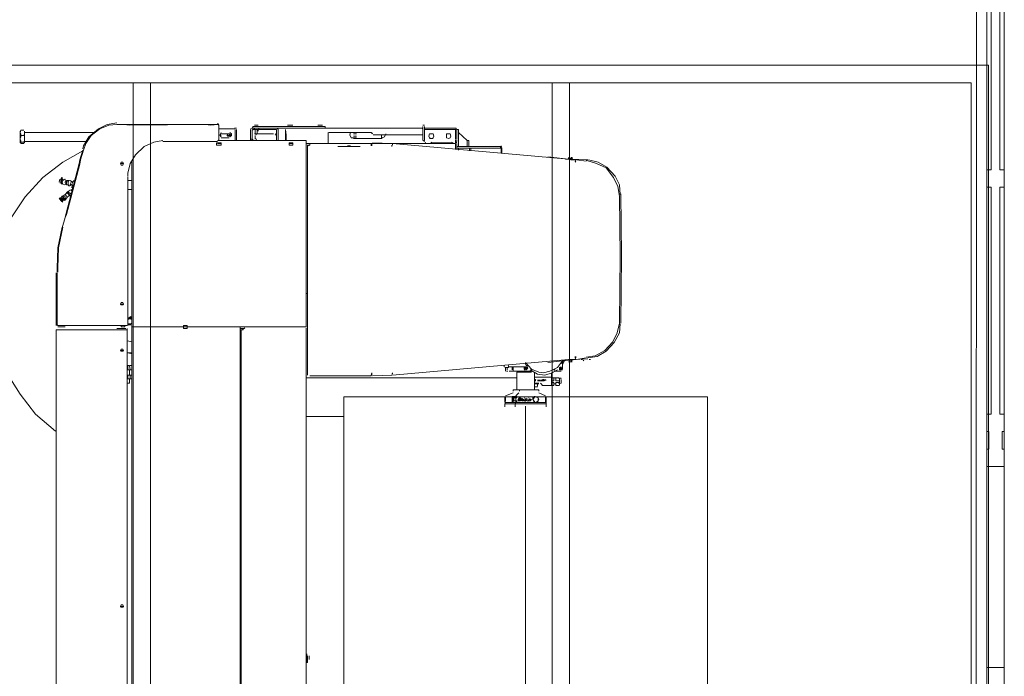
# Model space of a CAD drawing. Header units: millimetres. Extents: x -13532 to 2392, y -5241 to 5322.
# Tile 337 of 401: x -3623 to -3341, y 4806 to 4994. Entities that reach past the tile are written whole.
import ezdxf

# ---------------------------------------------------------------- set-up
doc = ezdxf.new("R2010")
doc.units = ezdxf.units.MM
doc.layers.add('cz-sr', color=150, linetype='Continuous', lineweight=15)
for name, color, linetype, lineweight, true_color in [('drzwi - AGP1', 7, 'Continuous', 13, 0x7f7f7f), ('Meble - AGP1', 7, 'Continuous', 15, 0x999999), ('wymiary', 7, 'Continuous', 5, 0x7f7f7f)]:
    doc.layers.add(name, color=color, linetype=linetype, lineweight=lineweight, true_color=true_color)

# ---------------------------------------------------------------- blocks, each defined once
blk = doc.blocks.new('fgdfgdfgdf')
at = {"layer": 'drzwi - AGP1'}
for p, q in [((-826.52, 4573.15), (-826.52, 4929.15)), ((-818.52, 4929.15), (-818.52, 4573.15)), ((-821.52, 4924.15), (-821.52, 4849.15)), ((-818.52, 4924.15), (-818.52, 4564.15)), ((-818.52, 4564.15), (-818.52, 4924.15)), ((-825.27, 4849.15), (-825.27, 4914.15)), ((-825.27, 4849.15), (-825.27, 4914.15)), ((-822.77, 4849.15), (-822.77, 4914.15)), ((-822.77, 4914.15), (-822.77, 4849.15)), ((-821.52, 4849.15), (-821.52, 4914.15)), ((-821.52, 4849.15), (-821.52, 4914.15)), ((-826.52, 4844.15), (-826.52, 4849.15)), ((-826.52, 4849.15), (-825.27, 4849.15)), ((-826.52, 4849.15), (-825.27, 4849.15)), ((-822.77, 4849.15), (-821.52, 4849.15)), ((-822.77, 4849.15), (-821.52, 4849.15)), ((-821.52, 4844.15), (-821.52, 4849.15)), ((-821.52, 4849.15), (-821.52, 4844.15)), ((-826.52, 4779.15), (-826.52, 4844.15)), ((-826.52, 4844.15), (-825.27, 4844.15)), ((-825.27, 4844.15), (-826.52, 4844.15)), ((-826.52, 4844.15), (-826.52, 4779.15)), ((-825.27, 4779.15), (-825.27, 4844.15)), ((-825.27, 4779.15), (-825.27, 4844.15)), ((-822.77, 4779.15), (-822.77, 4844.15)), ((-822.77, 4844.15), (-821.52, 4844.15)), ((-821.52, 4844.15), (-822.77, 4844.15)), ((-822.77, 4844.15), (-822.77, 4779.15)), ((-821.52, 4844.15), (-821.58, 4564.15)), ((-821.52, 4779.15), (-821.52, 4844.15)), ((-821.52, 4779.15), (-821.52, 4844.15)), ((-826.52, 4779.15), (-825.27, 4779.15)), ((-826.52, 4774.15), (-826.52, 4779.15)), ((-826.52, 4779.15), (-825.27, 4779.15)), ((-822.77, 4779.15), (-821.52, 4779.15)), ((-822.77, 4779.15), (-821.52, 4779.15)), ((-821.52, 4774.15), (-821.52, 4779.15)), ((-826.52, 4769.15), (-826.52, 4774.15)), ((-826.52, 4774.15), (-825.9, 4774.15)), ((-825.9, 4774.15), (-826.52, 4774.15)), ((-826.52, 4774.15), (-826.52, 4769.15)), ((-825.9, 4769.15), (-825.9, 4774.15)), ((-825.9, 4769.15), (-825.9, 4774.15)), ((-822.15, 4769.15), (-822.15, 4774.15)), ((-822.15, 4774.15), (-821.52, 4774.15)), ((-821.52, 4774.15), (-822.15, 4774.15)), ((-822.15, 4774.15), (-822.15, 4769.15)), ((-821.52, 4769.15), (-821.52, 4774.15)), ((-821.52, 4769.15), (-821.52, 4774.15)), ((-826.52, 4764.15), (-826.52, 4769.15)), ((-826.52, 4769.15), (-825.9, 4769.15)), ((-826.52, 4769.15), (-825.9, 4769.15)), ((-822.15, 4769.15), (-821.52, 4769.15)), ((-822.15, 4769.15), (-821.52, 4769.15)), ((-821.52, 4764.15), (-821.52, 4769.15)), ((-826.52, 4706.6), (-826.52, 4764.15)), ((-826.52, 4764.15), (-821.52, 4764.15)), ((-821.52, 4764.15), (-826.52, 4764.15)), ((-826.52, 4764.15), (-826.52, 4706.6)), ((-821.52, 4706.6), (-821.52, 4764.15)), ((-821.52, 4706.6), (-821.52, 4764.15)), ((-826.52, 4706.6), (-821.52, 4706.6)), ((-826.52, 4701.6), (-826.52, 4706.6)), ((-826.52, 4706.6), (-821.52, 4706.6)), ((-821.52, 4701.6), (-821.52, 4706.6))]:
    blk.add_line(p, q, dxfattribs=at)
blk = doc.blocks.new('DDD')
at = {"layer": 'drzwi - AGP1', "linetype": 'Continuous'}
for p, q in [((-2476.71, 4971.68), (-2237.01, 4971.68)), ((-2476.71, 4971.68), (-1391.71, 4971.68)), ((-2476.71, 4671.68), (-2476.71, 4971.68)), ((-2471.71, 4966.68), (-1396.71, 4966.68)), ((-2471.71, 4676.68), (-2471.71, 4966.68))]:
    blk.add_line(p, q, dxfattribs=at)
for points in [[(-2356.71, 4966.68), (-2351.71, 4966.68), (-2351.71, 4676.68), (-2356.71, 4676.68)], [(-2236.71, 4966.68), (-2231.71, 4966.68), (-2231.71, 4676.68), (-2236.71, 4676.68)]]:
    blk.add_lwpolyline(points, close=True, dxfattribs=at)
blk = doc.blocks.new('NNN')
at = {"layer": 'Meble - AGP1'}
for points in [[(7042.99, 4968.28), (7043.42, 4968.7)], [(7042.99, 4968.28), (7043.21, 4968.7)], [(7072.2, 4968.91), (7074.96, 4968.49), (7077.5, 4967.22), (7080.25, 4964.89), (7081.73, 4962.35), (7081.94, 4961.5)], [(6974.41, 4966.16), (6971.87, 4963.83), (6971.87, 4962.14)], [(6974.41, 4966.16), (6971.87, 4963.83)], [(6974.84, 4967.01), (6974.41, 4967.01)], [(6974.41, 4964.26), (6974.41, 4967.01)], [(6974.84, 4967.01), (6974.84, 4964.26)], [(6975.05, 4967.01), (6975.05, 4967.43)], [(6984.15, 4967.43), (6975.05, 4967.43)], [(6975.26, 4967.01), (6984.15, 4967.01)], [(6975.26, 4964.26), (6975.26, 4967.01)], [(6984.57, 4968.28), (6984.15, 4968.28)], [(6984.15, 4964.26), (6984.15, 4967.85)], [(6984.57, 4967.85), (6984.57, 4964.26)], [(6984.79, 4967.43), (6984.57, 4967.01)], [(7026.48, 4967.43), (6984.79, 4967.43)], [(6999.39, 4966.16), (6998.97, 4965.74), (6999.18, 4966.16)], [(6999.39, 4966.16), (7011.46, 4966.16)], [(7005.32, 4966.16), (7005.53, 4965.53), (7005.11, 4964.68), (7004.47, 4964.68)], [(7011.67, 4966.16), (7011.67, 4965.31), (7011.67, 4962.99)], [(7011.67, 4965.74), (7011.67, 4966.16)], [(7012.73, 4967.85), (7012.51, 4967.85), (7012.51, 4967.43)], [(7031.99, 4967.85), (7012.73, 4967.85)], [(7014.63, 4968.28), (7013.36, 4968.28)], [(7021.83, 4968.28), (7023.1, 4968.28)], [(7023.31, 4968.28), (7023.1, 4968.28)], [(7023.94, 4965.53), (7023.94, 4967.01), (7023.73, 4965.53)], [(7026.06, 4967.01), (7026.27, 4967.43)], [(7026.06, 4967.01), (7026.06, 4963.83)], [(7031.56, 4967.43), (7026.48, 4967.43)], [(7031.56, 4967.01), (7026.48, 4967.01)], [(7026.48, 4963.83), (7026.48, 4967.01)], [(7031.78, 4968.28), (7032.83, 4968.28)], [(7031.78, 4966.58), (7031.78, 4967.01)], [(7031.99, 4967.85), (7032.83, 4967.85), (7033.26, 4967.85), (7033.26, 4967.43)], [(7031.99, 4965.74), (7031.99, 4967.01)], [(7032.62, 4967.01), (7032.62, 4965.74)], [(7033.47, 4966.8), (7032.83, 4967.01), (7032.83, 4967.22)], [(7033.26, 4967.64), (7033.89, 4967.22)], [(7033.47, 4967.01), (7033.47, 4964.26)], [(7033.89, 4964.26), (7033.89, 4967.01)], [(7037.91, 4967.43), (7038.55, 4967.43)], [(7037.91, 4964.04), (7037.91, 4967.01)], [(7038.34, 4967.01), (7038.34, 4964.04)], [(7038.55, 4967.22), (7042.99, 4967.22)], [(7042.99, 4967.22), (7038.55, 4967.22)], [(7039.4, 4965.31), (7039.82, 4964.89), (7039.4, 4965.31), (7039.4, 4965.74), (7039.82, 4966.16)], [(7042.36, 4966.16), (7042.57, 4965.74), (7042.57, 4965.1), (7042.36, 4964.89)], [(7042.99, 4968.28), (7042.99, 4963.83)], [(7042.99, 4966.16), (7042.99, 4968.28)], [(7072.2, 4968.49), (7070.09, 4968.49), (7068.61, 4968.28), (7046.8, 4968.49), (7045.32, 4968.28), (7043.42, 4968.49)], [(7045.53, 4968.49), (7043.42, 4968.49)], [(7046.59, 4968.49), (7045.53, 4968.49)], [(7046.59, 4968.49), (7068.82, 4968.49)], [(7068.82, 4968.49), (7069.88, 4968.49)], [(7072.2, 4968.49), (7069.88, 4968.49)], [(7072.2, 4968.49), (7074.53, 4968.28), (7077.07, 4967.22), (7079.61, 4965.31), (7081.09, 4962.99), (7081.73, 4961.08)], [(7078.77, 4966.16), (7098.66, 4966.16)], [(7098.66, 4966.58), (7098.66, 4963.2)], [(7098.87, 4965.31), (7098.66, 4965.74), (7098.66, 4966.16), (7098.66, 4966.58)], [(7098.66, 4963.62), (7098.66, 4966.16)], [(7098.87, 4966.8), (7099.72, 4966.8)], [(7099.72, 4966.8), (7099.93, 4966.16), (7099.72, 4965.74), (7099.72, 4965.31), (7099.72, 4964.89), (7099.93, 4964.68), (7099.93, 4964.26), (7099.72, 4963.83), (7099.72, 4963.62)], [(7099.93, 4963.2), (7099.93, 4966.58)], [(6971.45, 4962.35), (6971.45, 4963.83), (6971.87, 4963.83)], [(6974.41, 4964.26), (6974.41, 4962.14)], [(6974.84, 4963.62), (6974.84, 4964.04)], [(6975.26, 4963.2), (6975.26, 4963.62), (6974.84, 4963.2)], [(6975.26, 4964.04), (6975.26, 4963.62)], [(6975.9, 4963.2), (6976.32, 4963.41)], [(6976.32, 4963.2), (6982.03, 4963.2)], [(6981.61, 4964.47), (6982.67, 4964.47)], [(6982.03, 4963.41), (6982.25, 4963.2)], [(6983.73, 4962.99), (6983.94, 4963.41)], [(6984.15, 4964.47), (6984.15, 4965.53)], [(6984.15, 4963.83), (6984.15, 4964.26)], [(6984.36, 4963.83), (6984.15, 4963.62)], [(6984.57, 4964.47), (6984.57, 4965.53)], [(6998.76, 4965.53), (6984.57, 4965.53)], [(6984.57, 4964.26), (6984.57, 4963.83)], [(6993.46, 4962.99), (6998.97, 4963.2)], [(6996.22, 4964.68), (6995.58, 4964.89), (6995.16, 4965.74)], [(6996.22, 4964.47), (7004.47, 4964.47)], [(6996.43, 4965.53), (6996.43, 4964.47)], [(7003.62, 4965.74), (7004.47, 4965.74)], [(7004.47, 4965.1), (7003.62, 4965.1)], [(7003.62, 4964.68), (7004.47, 4964.68)], [(7011.67, 4965.53), (7011.67, 4962.99)], [(7018.02, 4963.83), (7018.02, 4910.49)], [(7018.44, 4963.83), (7018.02, 4963.83)], [(7043.21, 4963.83), (7018.44, 4963.83)], [(7023.73, 4963.83), (7023.73, 4965.53)], [(7023.94, 4965.53), (7023.94, 4963.83)], [(7026.48, 4965.31), (7026.91, 4965.74)], [(7031.78, 4965.74), (7027.33, 4965.74)], [(7032.83, 4965.74), (7032.2, 4965.74), (7031.78, 4965.74)], [(7032.62, 4965.74), (7031.99, 4965.74)], [(7032.41, 4963.83), (7031.99, 4963.83)], [(7032.2, 4965.74), (7032.41, 4965.53)], [(7032.41, 4964.47), (7032.2, 4964.04)], [(7032.62, 4965.31), (7032.62, 4964.26)], [(7033.05, 4963.83), (7033.47, 4964.26)], [(7033.89, 4963.83), (7033.89, 4964.26), (7033.47, 4964.26), (7033.47, 4963.83)], [(7040.67, 4965.53), (7040.45, 4965.1), (7039.82, 4965.1), (7039.61, 4965.53), (7040.03, 4965.74), (7039.82, 4965.53), (7040.45, 4965.1), (7040.45, 4965.53), (7040.45, 4965.74)], [(7042.36, 4965.74), (7040.03, 4965.74)], [(7040.03, 4964.68), (7042.36, 4964.68)], [(7040.03, 4964.68), (7042.36, 4964.68)], [(7040.45, 4965.53), (7040.45, 4965.1)], [(7042.78, 4965.53), (7042.36, 4965.1)], [(7043.63, 4963.2), (7042.36, 4963.2)], [(7042.36, 4963.2), (7042.36, 4962.56), (7043.63, 4962.56), (7043.63, 4963.2)], [(7043.42, 4963.83), (7042.99, 4964.04)], [(7043.42, 4963.62), (7059.08, 4963.62)], [(7059.08, 4963.83), (7061.62, 4963.41), (7064.37, 4962.14), (7066.91, 4959.81), (7068.39, 4957.27), (7069.03, 4954.52), (7069.03, 4953.67)], [(7098.66, 4963.62), (7080.88, 4963.62)], [(7098.87, 4963.41), (7098.66, 4963.83), (7098.66, 4964.26), (7098.66, 4964.68), (7098.66, 4965.1)], [(7098.87, 4962.99), (7098.66, 4963.41)], [(7099.72, 4965.31), (7098.87, 4965.31)], [(7099.72, 4963.41), (7098.87, 4963.41)], [(7099.72, 4963.41), (7099.72, 4962.99)], [(6993.25, 4962.99), (6942.88, 4958.54)], [(6961.93, 4961.72), (6962.14, 4962.35)], [(6961.93, 4960.23), (6961.93, 4961.72)], [(6962.14, 4961.72), (6962.14, 4960.23)], [(6967.22, 4961.72), (6962.35, 4961.72), (6962.35, 4962.14), (6967.22, 4962.14)], [(6967.85, 4962.14), (6967.22, 4962.14)], [(6967.22, 4961.72), (6967.85, 4961.72)], [(6974.84, 4962.14), (6967.85, 4962.14)], [(6967.85, 4961.72), (6974.84, 4961.72)], [(6970.82, 4961.72), (6970.82, 4960.87)], [(6971.24, 4961.72), (6971.24, 4960.87)], [(6973.36, 4962.14), (6974.41, 4962.14)], [(6974.41, 4961.72), (6973.36, 4961.72)], [(6974.41, 4961.72), (6974.41, 4961.08)], [(6974.84, 4962.99), (6974.84, 4962.56), (6974.84, 4961.29)], [(6999.39, 4962.99), (6975.26, 4962.99)], [(6975.26, 4962.99), (6975.26, 4962.56), (6975.26, 4961.29)], [(6993.25, 4962.99), (6993.25, 4962.56)], [(6993.46, 4962.99), (6994.31, 4962.99)], [(6993.46, 4962.14), (6993.46, 4962.56)], [(6999.18, 4962.35), (6999.18, 4962.99)], [(7016.96, 4962.99), (6999.39, 4962.99)], [(6999.39, 4962.56), (6999.39, 4962.99)], [(6999.39, 4962.56), (6999.39, 4962.35)], [(7002.57, 4962.14), (7008.92, 4962.14)], [(7006.38, 4962.99), (7005.11, 4962.99)], [(7005.32, 4962.99), (7005.95, 4962.99)], [(7005.32, 4962.35), (7006.16, 4962.35)], [(7005.32, 4962.14), (7006.16, 4962.14), (7006.38, 4962.14)], [(7006.16, 4962.99), (7006.38, 4962.99)], [(7016.96, 4962.99), (7018.02, 4962.99)], [(7016.96, 4962.56), (7016.96, 4962.99)], [(7017.17, 4962.56), (7016.96, 4962.56), (7016.96, 4962.99)], [(7017.59, 4962.56), (7017.17, 4962.56)], [(7017.38, 4962.56), (7017.17, 4962.35)], [(7017.59, 4896.73), (7017.59, 4962.56)], [(7081.73, 4961.08), (7082.58, 4958.33), (7082.79, 4957.06), (7086.6, 4942.67), (7087.02, 4941.82), (7087.87, 4938.86)], [(7082.79, 4958.33), (7081.94, 4961.08)], [(7081.94, 4960.87), (7087.66, 4957.69), (7093.37, 4953.25), (7098.45, 4947.75), (7102.26, 4942.03), (7105.01, 4936.53), (7106.92, 4930.81), (7108.19, 4925.1), (7108.4, 4919.38), (7108.19, 4913.67), (7107.34, 4908.16), (7105.86, 4902.66), (7103.32, 4896.73), (7099.93, 4891.23), (7095.49, 4885.52), (7089.77, 4880.65)], [(7098.87, 4962.99), (7099.72, 4962.99)], [(6928.06, 4948.38), (6928.27, 4951.13), (6929.54, 4953.67), (6931.87, 4956.21), (6934.41, 4957.69), (6937.16, 4958.33)], [(6928.27, 4911.76), (6928.06, 4930.81), (6928.27, 4947.96), (6928.69, 4950.71), (6929.96, 4953.25), (6932.08, 4956), (6934.83, 4957.27), (6937.58, 4958.12), (6937.8, 4958.12)], [(6937.37, 4958.33), (6941.82, 4958.54)], [(6940.55, 4958.33), (6937.8, 4957.91)], [(6941.82, 4958.33), (6940.76, 4958.33)], [(6940.97, 4957.91), (6940.76, 4958.33)], [(6940.97, 4957.91), (6940.76, 4957.69)], [(6942.03, 4958.54), (6941.61, 4958.54), (6943.09, 4958.54)], [(6941.61, 4958.54), (6942.03, 4958.54), (6942.66, 4958.54), (6942.88, 4958.54), (6943.3, 4958.54), (6943.72, 4958.54)], [(6941.82, 4958.54), (6941.82, 4958.96)], [(6941.82, 4958.96), (6942.24, 4958.96)], [(6941.82, 4958.33), (6942.24, 4958.33), (6942.66, 4958.54)], [(6942.88, 4958.75), (6942.66, 4958.75), (6942.03, 4958.75)], [(6942.24, 4958.54), (6942.88, 4958.54), (6943.09, 4958.54)], [(6942.88, 4958.54), (6948.8, 4959.18)], [(6942.88, 4958.96), (6942.88, 4958.54)], [(6943.72, 4958.54), (6943.09, 4958.54)], [(7067.97, 4958.12), (7067.97, 4910.49)], [(7082.79, 4957.27), (7082.58, 4958.33)], [(7082.79, 4958.33), (7083, 4957.27)], [(7083, 4957.27), (7086.81, 4942.67)], [(7067.97, 4952.4), (7069.03, 4952.4)], [(7069.03, 4910.92), (7069.03, 4953.46)], [(7084.48, 4952.4), (7084.9, 4951.98), (7084.9, 4951.77), (7085.12, 4951.34), (7085.12, 4951.13), (7084.9, 4950.71)], [(7084.9, 4951.98), (7085.54, 4952.4)], [(7085.33, 4951.13), (7085.54, 4951.34), (7085.33, 4951.98)], [(7085.75, 4950.92), (7085.96, 4950.92), (7086.17, 4951.13), (7086.17, 4951.56), (7086.17, 4951.98), (7085.96, 4952.4), (7085.75, 4952.4)], [(7086.17, 4951.13), (7086.6, 4951.13), (7086.6, 4951.56), (7086.6, 4951.98), (7086.39, 4952.4), (7085.96, 4952.4)], [(7086.6, 4952.4), (7087.02, 4952.61)], [(7086.81, 4951.34), (7087.02, 4951.77), (7087.02, 4951.98), (7086.6, 4952.4)], [(7087.23, 4951.13), (7087.66, 4951.34), (7087.87, 4951.98), (7087.66, 4952.4), (7087.44, 4952.61), (7087.02, 4952.83)], [(7087.66, 4951.34), (7088.08, 4951.56), (7088.08, 4951.98), (7088.08, 4952.4), (7087.66, 4952.61), (7087.23, 4952.83)], [(7087.66, 4953.04), (7088.08, 4953.25)], [(7087.66, 4952.83), (7088.08, 4952.61), (7088.29, 4952.4)], [(7088.08, 4951.98), (7088.08, 4952.61), (7087.87, 4953.25)], [(7088.29, 4951.98), (7088.08, 4951.56), (7087.87, 4951.34)], [(7087.87, 4951.56), (7088.29, 4951.98)], [(7088.08, 4953.25), (7088.29, 4952.61), (7088.29, 4951.98)], [(7088.5, 4951.77), (7088.08, 4951.56)], [(7088.5, 4952.83), (7088.71, 4951.98)], [(7069.03, 4949.86), (7067.97, 4949.86)], [(7084.69, 4951.13), (7084.9, 4950.92)], [(7084.9, 4950.5), (7085.12, 4950.29)], [(7085.12, 4950.71), (7085.12, 4950.29)], [(7086.6, 4949.02), (7086.17, 4949.23), (7085.54, 4949.65), (7085.12, 4949.86)], [(7085.12, 4949.23), (7085.33, 4949.65)], [(7085.33, 4951.13), (7085.75, 4950.92)], [(7085.33, 4948.38), (7085.54, 4948.8), (7085.96, 4949.02), (7086.17, 4949.23)], [(7085.75, 4947.96), (7085.75, 4948.38), (7085.96, 4948.8), (7086.39, 4949.02)], [(7085.96, 4950.92), (7086.17, 4951.13)], [(7086.39, 4949.02), (7086.6, 4948.8)], [(7086.81, 4951.34), (7087.23, 4951.13)], [(6927.85, 4911.55), (6927.64, 4930.81), (6927.85, 4948.59)], [(7085.96, 4947.96), (7085.54, 4948.17)], [(7085.75, 4947.96), (7085.75, 4948.38), (7085.96, 4948.8), (7086.39, 4948.8)], [(7085.96, 4947.96), (7085.96, 4948.38), (7086.39, 4948.8)], [(7086.39, 4947.75), (7085.96, 4947.96)], [(7086.39, 4947.75), (7086.6, 4947.96), (7087.02, 4948.38)], [(7086.39, 4947.75), (7086.81, 4947.11), (7087.02, 4946.69)], [(7086.6, 4948.8), (7087.02, 4948.38)], [(7086.81, 4947.11), (7087.02, 4947.32), (7087.02, 4947.75), (7087.44, 4947.96), (7087.87, 4947.96)], [(7087.02, 4948.38), (7087.66, 4947.96)], [(7087.02, 4946.69), (7087.02, 4947.11), (7087.44, 4947.32), (7087.66, 4947.75), (7088.08, 4947.96)], [(7087.02, 4946.69), (7087.23, 4947.11), (7087.44, 4947.53), (7087.87, 4947.75)], [(7087.23, 4946.69), (7087.02, 4947.11)], [(7087.23, 4946.69), (7088.08, 4947.53)], [(7087.23, 4946.69), (7087.66, 4947.11), (7088.08, 4947.32)], [(7087.44, 4946.69), (7087.87, 4947.11)], [(7088.5, 4947.53), (7088.08, 4947.11), (7087.66, 4946.69)], [(7088.71, 4947.32), (7088.29, 4946.69), (7087.66, 4946.26)], [(7088.5, 4947.32), (7088.08, 4946.69), (7087.66, 4946.48)], [(7088.5, 4947.11), (7088.08, 4946.48), (7087.66, 4946.26)], [(7087.87, 4947.96), (7088.08, 4947.53)], [(7087.87, 4947.32), (7088.08, 4947.75)], [(7086.6, 4942.67), (7087.02, 4941.82), (7086.81, 4942.67)], [(7087.02, 4941.82), (7087.87, 4938.86)], [(7087.66, 4939.07), (7088.93, 4933.14), (7089.14, 4927.43), (7089.14, 4926.16)], [(7087.87, 4939.07), (7089.14, 4933.14), (7089.35, 4927.43), (7089.35, 4926.16)], [(7089.35, 4921.92), (7089.35, 4923.19), (7089.35, 4925.94)], [(7089.56, 4922.13), (7089.56, 4922.98), (7089.56, 4925.94)], [(7089.35, 4914.94), (7089.35, 4921.92)], [(7089.56, 4922.13), (7089.56, 4914.73)], [(7018.02, 4920.02), (7017.59, 4920.02)], [(7067.97, 4913.46), (7067.97, 4914.09)], [(7067.97, 4911.76), (7067.97, 4913.46)], [(7067.97, 4913.46), (7067.97, 4912.61)], [(7068.18, 4913.46), (7068.61, 4913.24), (7068.61, 4912.82), (7068.18, 4913.24)], [(7068.18, 4912.61), (7068.18, 4913.46)], [(7089.35, 4914.94), (7089.35, 4913.46), (7089.35, 4910.92)], [(7089.56, 4914.73), (7089.56, 4913.67)], [(7089.56, 4910.92), (7089.56, 4913.67)], [(6937.37, 4901.6), (6934.62, 4902.03), (6932.08, 4903.51), (6929.75, 4906.05), (6928.27, 4908.8), (6928.06, 4911.34)], [(6937.8, 4901.81), (6935.26, 4902.24), (6932.5, 4903.72), (6930.18, 4906.26), (6928.91, 4908.8), (6928.27, 4911.55), (6928.27, 4911.76)], [(7018.02, 4910.28), (7018.02, 4721.47)], [(7018.23, 4910.49), (7028.18, 4910.49)], [(7036.86, 4910.49), (7035.8, 4910.49), (7034.74, 4910.49), (7028.18, 4910.49)], [(7036.22, 4909.65), (7035.59, 4910.28)], [(7035.8, 4910.49), (7036.86, 4910.49), (7036.86, 4910.07), (7035.8, 4910.07)], [(7036.86, 4909.65), (7036.01, 4909.65)], [(7036.86, 4910.49), (7036.86, 4720.84)], [(7036.86, 4910.49), (7037.28, 4910.49), (7052.1, 4910.49), (7052.1, 4910.07), (7053.15, 4910.07), (7053.15, 4910.49), (7067.34, 4910.49), (7067.97, 4910.49)], [(7053.15, 4910.92), (7053.15, 4910.49), (7052.1, 4910.49), (7052.1, 4910.92)], [(7052.1, 4910.92), (7052.1, 4910.49)], [(7053.15, 4910.92), (7052.1, 4910.92)], [(7052.1, 4910.07), (7052.1, 4910.49), (7053.15, 4910.49), (7053.15, 4910.07)], [(7053.15, 4910.49), (7053.15, 4910.92)], [(7053.15, 4910.49), (7067.34, 4910.49)], [(7067.34, 4910.49), (7067.97, 4910.49)], [(7068.18, 4911.34), (7067.97, 4911.55)], [(7067.97, 4720.84), (7067.97, 4910.49)], [(7068.18, 4911.34), (7069.03, 4911.34)], [(7069.03, 4911.13), (7068.18, 4911.13)], [(7089.14, 4910.92), (7069.24, 4910.92)], [(7069.24, 4910.07), (7069.24, 4909.22)], [(7069.45, 4909.65), (7089.14, 4909.65)], [(7072.2, 4910.07), (7069.66, 4910.07)], [(7069.88, 4910.49), (7069.88, 4910.92)], [(7069.88, 4910.49), (7070.3, 4910.49), (7070.93, 4910.49), (7070.09, 4910.49)], [(7070.93, 4910.92), (7070.93, 4910.49)], [(7072.42, 4909.65), (7072.2, 4909.65)], [(7089.14, 4910.49), (7087.02, 4910.49)], [(7089.14, 4909.65), (7089.56, 4909.65)], [(7089.56, 4909.65), (7089.56, 4679.23)], [(7036.64, 4722.11), (7036.64, 4909.43)], [(7069.24, 4909.22), (7069.24, 4678.51)], [(7069.24, 4906.47), (7067.97, 4906.26)], [(6936.53, 4901.18), (6936.95, 4901.18)], [(6941.82, 4901.18), (6937.37, 4901.39)], [(6940.55, 4901.18), (6937.8, 4901.6)], [(6938.85, 4901.18), (6939.28, 4901.18)], [(6940.76, 4901.6), (6940.76, 4902.03)], [(6940.97, 4901.6), (6940.76, 4901.18)], [(6940.76, 4901.18), (6941.82, 4901.18)], [(6940.97, 4901.6), (6940.97, 4902.03)], [(6941.82, 4901.18), (6941.18, 4901.18)], [(6941.82, 4900.97), (6941.18, 4901.18)], [(6943.72, 4900.97), (6943.3, 4900.97), (6942.88, 4901.18), (6942.66, 4901.18), (6942.03, 4901.18), (6941.82, 4901.18), (6941.18, 4901.18)], [(6942.88, 4900.97), (6942.66, 4900.97), (6942.03, 4900.97), (6941.82, 4901.18)], [(6942.88, 4901.18), (6942.66, 4901.18), (6942.03, 4901.18)], [(6993.25, 4896.73), (6942.88, 4901.18)], [(7067.97, 4903.08), (7069.24, 4903.08)], [(7067.97, 4902.87), (7068.18, 4902.87)], [(7068.18, 4902.87), (7069.24, 4903.08)], [(6938.43, 4900.97), (6938.64, 4900.76)], [(6942.24, 4900.76), (6941.82, 4900.76)], [(6942.88, 4900.54), (6942.45, 4900.54), (6941.82, 4900.54)], [(6942.88, 4900.97), (6942.45, 4900.97)], [(6948.8, 4900.33), (6942.88, 4900.97)], [(6943.09, 4900.97), (6943.72, 4900.97)], [(6944.57, 4899.7), (6943.93, 4900.97)], [(6944.36, 4900.76), (6944.57, 4900.33), (6944.57, 4898.43), (6944.57, 4899.7)], [(6955.15, 4900.33), (6953.46, 4898.43), (6951.34, 4897.58), (6950.07, 4897.37), (6948.17, 4897.79), (6946.05, 4898.85), (6944.57, 4900.76)], [(6944.57, 4898.22), (6944.99, 4898.22)], [(6944.99, 4899.91), (6944.78, 4900.33)], [(6945.42, 4898.64), (6944.99, 4898.22), (6944.78, 4898.64)], [(6945.42, 4898.85), (6945.42, 4898.22), (6944.99, 4898.22)], [(6945.42, 4898.85), (6944.99, 4898.85), (6944.99, 4898.43), (6945.2, 4898.85)], [(6944.99, 4898.43), (6945.42, 4898.43)], [(6953.88, 4898.22), (6951.77, 4896.95), (6949.65, 4896.73), (6947.53, 4897.37), (6946.05, 4898.22)], [(6946.69, 4898.22), (6947.11, 4898.22)], [(6953.46, 4898.22), (6953.25, 4898.22)], [(6955.15, 4899.91), (6954.94, 4899.49), (6954.52, 4899.49)], [(6960.02, 4899.06), (6954.52, 4899.06)], [(6955.36, 4898.64), (6954.94, 4898.22), (6954.52, 4898.64)], [(6954.73, 4898.85), (6955.15, 4898.85), (6955.36, 4898.43), (6954.94, 4898.22), (6954.73, 4898.64)], [(6955.15, 4898.43), (6954.94, 4898.85), (6954.73, 4898.43), (6955.15, 4898.22)], [(6955.36, 4898.22), (6955.58, 4898.22)], [(6955.58, 4898.43), (6955.58, 4899.06)], [(6955.58, 4898.43), (6955.58, 4899.06)], [(6958.75, 4897.79), (6958.75, 4899.06)], [(6958.96, 4899.06), (6958.96, 4898.22)], [(6960.02, 4899.49), (6960.02, 4898.85), (6961.08, 4898.85)], [(6960.44, 4898.22), (6960.44, 4898.85)], [(6960.87, 4897.79), (6960.87, 4898.85)], [(7068.39, 4899.49), (7067.97, 4899.49), (7067.97, 4898.22), (7068.39, 4898.22)], [(7068.61, 4899.49), (7068.39, 4898.22)], [(7068.61, 4898.22), (7069.03, 4898.22), (7069.03, 4899.49), (7068.61, 4899.49)], [(7068.61, 4898.22), (7068.61, 4896.73)], [(6947.11, 4897.79), (6944.99, 4897.79)], [(6944.99, 4895.68), (6945.2, 4895.89)], [(6944.99, 4894.41), (6944.99, 4895.46)], [(6945.42, 4895.89), (6945.42, 4893.77)], [(6945.63, 4895.89), (6945.42, 4895.46), (6945.42, 4895.04)], [(6945.63, 4895.04), (6946.47, 4895.04), (6946.47, 4895.89), (6945.63, 4895.89)], [(6946.47, 4895.89), (6945.63, 4895.89)], [(6946.26, 4897.79), (6946.69, 4897.79)], [(6946.47, 4895.89), (6947.11, 4895.89)], [(6947.11, 4895.04), (6947.11, 4895.89), (6947.53, 4895.89), (6947.53, 4895.04)], [(6947.11, 4895.89), (6947.53, 4895.89)], [(6947.74, 4896.1), (6947.74, 4897.37)], [(6947.74, 4896.1), (6947.74, 4895.04), (6947.74, 4893.77)], [(6952.61, 4896.1), (6947.74, 4896.1)], [(6947.96, 4896.1), (6952.61, 4896.1)], [(6949.86, 4895.25), (6949.44, 4895.46)], [(6949.86, 4895.46), (6950.28, 4895.46)], [(6952.19, 4895.25), (6952.4, 4895.46)], [(6952.61, 4895.46), (6952.4, 4895.46)], [(6952.61, 4892.5), (6952.61, 4897.37)], [(6953.25, 4897.79), (6955.15, 4897.79)], [(6957.69, 4897.79), (6953.46, 4897.79)], [(6953.46, 4897.58), (6957.69, 4897.58)], [(6953.88, 4897.79), (6955.15, 4897.79), (6957.48, 4897.79)], [(6953.88, 4897.79), (6954.31, 4897.79), (6954.73, 4897.79), (6955.15, 4897.79), (6955.58, 4897.79), (6956.21, 4897.79)], [(6956.63, 4897.79), (6956.85, 4897.79)], [(6957.06, 4897.79), (6957.69, 4897.79)], [(6957.69, 4897.79), (6958.33, 4897.79)], [(6957.69, 4897.58), (6957.69, 4892.5)], [(7018.02, 4895.89), (6957.69, 4895.89)], [(6958.75, 4897.79), (6958.33, 4897.79)], [(6958.54, 4897.79), (6958.75, 4897.79), (6959.39, 4897.79), (6959.81, 4897.79)], [(6960.23, 4897.79), (6960.66, 4897.79)], [(6993.25, 4896.95), (6993.25, 4897.37), (6993.46, 4896.95)], [(6998.97, 4896.52), (6993.46, 4896.73)], [(6999.39, 4896.73), (6999.18, 4897.37), (6999.18, 4896.73)], [(6999.39, 4896.73), (6999.39, 4896.52), (7016.96, 4896.52)], [(7068.61, 4896.73), (7069.03, 4896.73)], [(7069.03, 4896.73), (7069.03, 4895.68), (7068.61, 4895.68)], [(7069.24, 4894.41), (7068.61, 4894.41), (7068.61, 4895.68)], [(6945.42, 4894.19), (6944.99, 4894.41)], [(6945.63, 4894.62), (6945.42, 4894.41), (6945.63, 4894.19)], [(6945.63, 4894.62), (6946.47, 4894.62), (6946.47, 4893.77), (6945.63, 4893.77)], [(6946.47, 4893.77), (6945.63, 4893.77)], [(6947.11, 4894.19), (6946.47, 4894.19)], [(6947.11, 4895.04), (6947.53, 4895.04)], [(6947.53, 4894.62), (6947.11, 4894.62)], [(6947.11, 4894.62), (6947.11, 4893.77), (6947.53, 4893.77), (6947.53, 4894.62)], [(6947.11, 4893.77), (6947.53, 4893.77)], [(6950.28, 4893.77), (6947.74, 4893.77)], [(6949.23, 4895.25), (6949.86, 4895.25), (6949.44, 4895.25)], [(6949.86, 4895.04), (6949.44, 4895.25)], [(6950.07, 4895.25), (6949.65, 4895.25)], [(6950.28, 4895.25), (6949.65, 4895.25)], [(6950.28, 4895.04), (6949.86, 4895.25)], [(6949.86, 4895.25), (6950.28, 4895.25), (6950.5, 4895.04)], [(6950.28, 4895.04), (6949.86, 4895.04)], [(6950.28, 4895.25), (6950.71, 4895.25)], [(6950.28, 4895.04), (6950.71, 4895.04)], [(6950.28, 4893.77), (6950.71, 4894.19), (6950.92, 4894.41)], [(6950.92, 4895.04), (6950.5, 4895.04)], [(6951.34, 4895.25), (6950.92, 4895.25)], [(6951.34, 4895.25), (6950.92, 4895.25)], [(6951.34, 4895.25), (6950.92, 4895.25)], [(6951.34, 4895.04), (6950.92, 4895.04)], [(6950.92, 4895.04), (6951.34, 4895.04)], [(6951.34, 4895.04), (6950.92, 4895.04)], [(6951.34, 4895.25), (6951.77, 4895.25)], [(6951.77, 4895.25), (6951.34, 4895.25)], [(6951.34, 4895.25), (6951.77, 4895.25)], [(6951.34, 4895.04), (6951.77, 4895.04)], [(6951.55, 4895.04), (6951.34, 4895.04), (6951.77, 4895.04), (6951.34, 4895.04)], [(6951.34, 4894.41), (6952.61, 4894.41)], [(6951.98, 4894.19), (6951.34, 4894.19)], [(6951.77, 4893.56), (6951.77, 4894.19)], [(6951.77, 4894.19), (6952.61, 4894.19)], [(6952.61, 4893.35), (6951.77, 4893.35)], [(6952.19, 4895.04), (6952.4, 4895.04)], [(6952.4, 4895.04), (6952.19, 4895.04)], [(6952.61, 4895.04), (6952.4, 4895.04)], [(7089.56, 4679.23), (6903.08, 4679.23), (6903.08, 4890.47)], [(6903.08, 4890.47), (7007.22, 4890.47), (7007.22, 4680.29)], [(6949.23, 4890.17), (6949.23, 4890.6)], [(6949.23, 4890.6), (6949.44, 4888.9)], [(6949.23, 4888.9), (6949.23, 4890.6)], [(6949.23, 4889.33), (6949.23, 4890.17)], [(6951.34, 4891.65), (6949.44, 4890.81)], [(6949.44, 4890.6), (6949.44, 4888.9)], [(6951.34, 4892.08), (6951.34, 4892.5), (6956.85, 4892.5)], [(6952.4, 4890.6), (6951.77, 4890.38), (6951.55, 4889.96), (6951.34, 4889.75), (6951.55, 4889.33), (6951.77, 4888.9), (6952.19, 4888.9)], [(6951.77, 4889.11), (6951.98, 4888.9), (6952.4, 4888.9), (6952.82, 4888.9), (6952.82, 4889.33), (6953.04, 4889.75), (6953.04, 4890.17), (6952.61, 4890.6), (6952.4, 4890.6), (6951.77, 4890.38), (6951.55, 4889.96), (6951.34, 4889.75), (6951.55, 4889.33)], [(6954.09, 4889.75), (6953.46, 4889.75)], [(6954.09, 4889.33), (6954.09, 4889.75), (6953.46, 4889.75)], [(6953.46, 4889.75), (6953.88, 4889.33)], [(6953.88, 4889.96), (6954.31, 4890.17)], [(6954.09, 4889.75), (6954.09, 4889.33)], [(6954.31, 4889.75), (6954.31, 4889.33)], [(6954.31, 4889.75), (6954.31, 4889.33)], [(6954.31, 4889.33), (6954.31, 4889.75)], [(6954.52, 4889.33), (6954.52, 4889.75)], [(6954.52, 4889.33), (6954.52, 4889.75)], [(6954.73, 4889.96), (6955.15, 4889.75)], [(6954.73, 4889.96), (6955.15, 4889.75)], [(6954.73, 4889.75), (6954.94, 4889.33)], [(6955.15, 4889.96), (6955.58, 4890.17)], [(6955.15, 4889.33), (6955.15, 4889.75)], [(6955.36, 4889.75), (6955.36, 4889.33)], [(6955.36, 4889.33), (6955.36, 4889.75)], [(6955.58, 4889.33), (6955.58, 4889.75)], [(6955.58, 4889.33), (6955.58, 4889.75)], [(6955.79, 4889.75), (6956.21, 4889.96), (6956.63, 4890.17), (6957.06, 4890.17), (6957.27, 4889.75), (6957.27, 4889.33), (6956.85, 4889.33)], [(6955.79, 4889.75), (6956.21, 4889.96)], [(6955.79, 4889.75), (6955.79, 4889.33)], [(6955.79, 4889.75), (6955.79, 4889.33)], [(6956, 4889.75), (6956, 4889.33)], [(6956, 4889.75), (6956.42, 4889.75)], [(6956.21, 4889.33), (6956.21, 4889.75)], [(6956.21, 4889.33), (6956.21, 4889.75)], [(6956.42, 4889.75), (6956.42, 4889.33)], [(6956.63, 4889.96), (6956.63, 4889.33)], [(6956.63, 4889.33), (6956.63, 4889.96)], [(6956.63, 4889.96), (6957.06, 4889.96), (6957.27, 4889.75), (6957.06, 4889.33), (6956.63, 4889.33), (6957.06, 4889.75), (6956.63, 4889.75), (6956.85, 4889.75), (6956.63, 4889.75)], [(6956.63, 4889.33), (6956.63, 4889.75)], [(6956.85, 4892.08), (6956.85, 4892.5)], [(6958.75, 4892.5), (6956.85, 4892.5)], [(6956.85, 4890.17), (6957.27, 4889.75), (6957.27, 4889.33), (6956.85, 4889.33)], [(6957.9, 4890.81), (6957.06, 4891.65)], [(6957.69, 4890.17), (6957.69, 4890.6)], [(6957.69, 4890.6), (6957.9, 4890.6)], [(6957.9, 4890.17), (6957.69, 4890.17)], [(6957.9, 4888.9), (6958.96, 4888.9), (6958.96, 4890.6), (6957.9, 4890.6)], [(6957.9, 4890.17), (6957.9, 4890.6)], [(6957.9, 4890.6), (6958.75, 4890.6)], [(6957.9, 4889.33), (6957.9, 4890.17)], [(6957.9, 4889.33), (6958.54, 4889.33), (6958.54, 4890.17), (6957.9, 4890.17)], [(6957.9, 4889.33), (6957.9, 4890.17)], [(6957.9, 4890.17), (6958.75, 4890.17)], [(6958.75, 4892.08), (6958.75, 4892.5)], [(6958.75, 4892.08), (6958.75, 4892.5)], [(6960.87, 4890.81), (6958.75, 4891.65)], [(6960.87, 4890.81), (6958.75, 4891.65)], [(6958.75, 4888.9), (6958.75, 4890.6)], [(6958.75, 4888.9), (6958.75, 4890.6)], [(6958.75, 4890.17), (6958.75, 4889.33)], [(6960.87, 4890.6), (6960.87, 4890.17), (6960.87, 4889.75), (6960.87, 4889.33), (6960.87, 4889.11)], [(6960.87, 4890.17), (6960.87, 4889.33)], [(6960.87, 4889.33), (6960.87, 4890.17)], [(6961.08, 4890.17), (6961.08, 4890.6)], [(6961.08, 4889.33), (6961.08, 4890.17), (6961.08, 4890.6)], [(6949.23, 4889.33), (6949.23, 4888.9)], [(6949.23, 4888.48), (6949.23, 4888.9), (6957.9, 4888.9)], [(6958.12, 4888.48), (6949.23, 4888.48), (6949.23, 4887.63)], [(6954.31, 4889.33), (6953.88, 4889.33)], [(6954.52, 4889.11), (6954.52, 4889.33)], [(6955.58, 4889.33), (6955.15, 4889.11)], [(6955.15, 4887.84), (6955.15, 4676.18)], [(6956.21, 4889.33), (6955.79, 4889.33)], [(6957.69, 4888.9), (6957.69, 4889.33)], [(6957.9, 4889.33), (6957.69, 4889.33)], [(6957.69, 4888.9), (6957.9, 4888.9)], [(6957.9, 4889.33), (6957.9, 4888.9)], [(6958.75, 4889.33), (6957.9, 4889.33)], [(6958.12, 4888.48), (6957.9, 4888.9)], [(6957.9, 4888.9), (6960.87, 4888.9)], [(6958.75, 4888.9), (6957.9, 4888.9)], [(6961.08, 4888.48), (6958.12, 4888.48), (6958.12, 4887.63)], [(6960.87, 4888.9), (6961.08, 4888.48), (6961.08, 4887.63)], [(6960.87, 4888.9), (6961.08, 4888.48), (6961.08, 4887.63)], [(6961.08, 4889.33), (6961.08, 4888.9)], [(6961.08, 4889.33), (6961.08, 4888.9)], [(7018.02, 4884.88), (7007.22, 4884.88)], [(7017.17, 4816.3), (7017.17, 4815.67), (7017.17, 4815.24)], [(7017.59, 4816.3), (7017.59, 4814.4)], [(7017.59, 4815.24), (7017.59, 4816.09)], [(7018.02, 4814.4), (7017.59, 4814.4)]]:
    blk.add_lwpolyline(points, dxfattribs=at)
for points in [[(7031.56, 4967.43), (7031.56, 4967.01), (7033.26, 4967.01), (7033.26, 4967.43)], [(6976.53, 4965.1), (6976.74, 4965.74), (6977.17, 4965.74), (6977.8, 4965.74), (6977.8, 4965.1), (6977.8, 4964.68), (6977.17, 4964.47), (6976.74, 4964.68)], [(6981.4, 4965.1), (6981.61, 4965.74), (6982.03, 4965.74), (6982.67, 4965.74), (6982.88, 4965.1), (6982.67, 4964.68), (6982.03, 4964.47), (6981.61, 4964.68)], [(7021.83, 4963.2), (7021.83, 4962.56), (7022.89, 4962.56), (7022.89, 4963.2)], [(7022.89, 4962.99), (7022.04, 4962.99)], [(7042.36, 4962.99), (7043.42, 4962.99)], [(7070.3, 4957.27), (7070.51, 4957.69), (7070.93, 4957.69), (7071.15, 4957.27), (7070.93, 4956.85), (7070.51, 4956.85)], [(7070.51, 4957.27), (7070.93, 4957.27)], [(7070.51, 4957.27), (7070.93, 4957.27)], [(7070.3, 4917.05), (7070.51, 4917.48), (7070.93, 4917.48), (7071.15, 4917.05), (7070.93, 4916.84), (7070.51, 4916.84)], [(7070.51, 4917.05), (7070.93, 4917.05)], [(7070.51, 4917.05), (7070.93, 4917.05)], [(7068.82, 4913.24), (7068.82, 4912.61)], [(7089.14, 4910.92), (7089.35, 4911.13)], [(7070.3, 4903.72), (7070.51, 4904.14), (7070.93, 4904.14), (7071.15, 4903.72), (7070.93, 4903.51), (7070.51, 4903.51)], [(7069.24, 4903.08), (7067.97, 4903.08)], [(7070.51, 4903.72), (7070.93, 4903.72)], [(6944.78, 4898.64), (6944.99, 4899.06), (6945.42, 4898.64), (6944.99, 4898.22)], [(6954.52, 4898.64), (6954.94, 4899.06), (6955.36, 4898.64), (6954.94, 4898.22)], [(6961.29, 4899.49), (6961.29, 4899.06)], [(7068.39, 4895.68), (7067.97, 4895.68), (7067.97, 4896.73), (7068.39, 4896.73)], [(6951.77, 4895.04), (6951.34, 4895.04)], [(6951.34, 4894.19), (6952.61, 4894.19)], [(6953.04, 4889.75), (6952.82, 4889.96), (6952.61, 4890.38), (6952.4, 4890.6), (6951.98, 4890.38), (6951.55, 4890.17), (6951.55, 4889.75), (6951.55, 4889.33), (6951.77, 4889.11), (6952.19, 4888.9), (6952.4, 4888.9), (6952.82, 4889.33)], [(6956.63, 4889.75), (6956.85, 4889.75)], [(7070.3, 4830.48), (7070.51, 4830.91), (7070.93, 4830.91), (7071.15, 4830.48), (7070.93, 4830.27), (7070.51, 4830.27)], [(7070.51, 4830.48), (7070.93, 4830.48)], [(7017.81, 4814.4), (7017.81, 4816.94), (7017.81, 4816.51), (7017.81, 4815.24)]]:
    blk.add_lwpolyline(points, close=True, dxfattribs=at)

msp = doc.modelspace()

# ---------------------------------------------------------------- block references
at = {"layer": 'cz-sr', "xscale": -1, "rotation": 359.9888326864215}
msp.add_blockref('fgdfgdfgdf', (-4168.6928, 102.2211), dxfattribs=at)
at = {"layer": 'wymiary', "xscale": -1}
for name, p in [('DDD', (-5822.4233, 9.4393)), ('NNN', (3476.8379, -4.2994))]:
    msp.add_blockref(name, p, dxfattribs=at)

doc.saveas('drawing.dxf')
